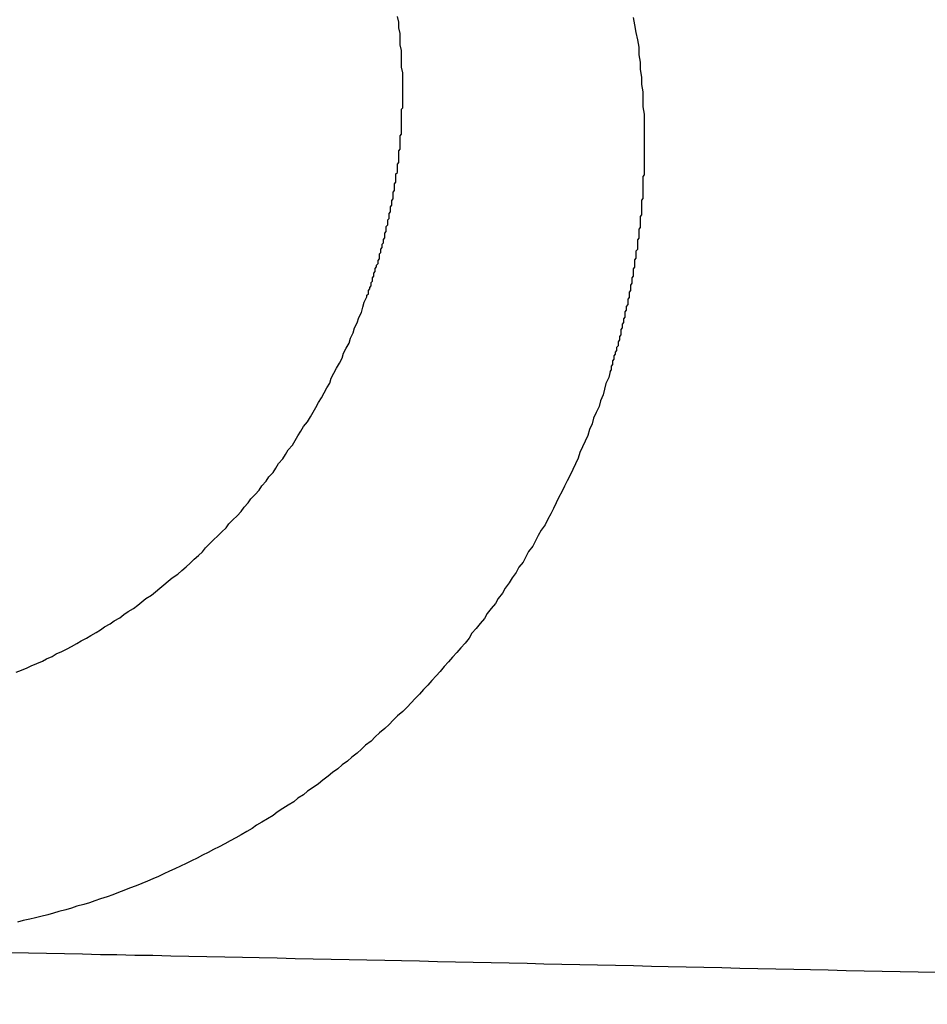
# Model space of a CAD drawing. Header units: millimetres. Extents: x -604189 to 881711, y -381903 to -7297.
# Tile 687 of 1056: x -572286.65 to -572280.08, y -161878.99 to -161871.86. Entities that reach past the tile are written whole.
import ezdxf

# ---------------------------------------------------------------- set-up
doc = ezdxf.new("R2010")
doc.units = ezdxf.units.MM
doc.header["$LTSCALE"] = 100
doc.linetypes.add('0.5_0.5', pattern=[1, 0.5, -0.5])
doc.linetypes.add('ACAD_ISO04W100', pattern=[30.5, 24, -3, 0.5, -3])
doc.layers.get('Defpoints').update_dxf_attribs({"color": 30})
doc.layers.add('OPIS', color=7, linetype='Continuous')
doc.layers.add('strop osie', color=80, linetype='ACAD_ISO04W100', lineweight=5)
doc.styles.get("Standard").update_dxf_attribs({"font": 'romans.shx', "width": 0.5})
doc.dimstyles.new('1 50', dxfattribs={"dimtxt": 150, "dimasz": 80, "dimexe": 1, "dimexo": 1, "dimgap": 20, "dimtad": 1, "dimdec": 0, "dimlfac": 0.1, "dimtxsty": 'Standard', "dimblk": 'ARCHTICK', "dimcen": 200, "dimclrd": 2, "dimadec": 1, "dimazin": 0, "dimtfac": 1, "dimtdec": 0, "dimtmove": 0, "dimatfit": 3, "dimldrblk": 'ARCHTICK', "dimfxl": 120, "dimfxlon": 1, "dimtfill": 1, "dimarcsym": 0})

# ---------------------------------------------------------------- blocks, each defined once
blk = doc.blocks.new('_ArchTick')
at = {"layer": 'strop osie', "color": 0, "const_width": 0.15}
blk.add_lwpolyline([(-0.5, -0.5), (0.5, 0.5)], dxfattribs=at)
blk = doc.blocks.new('*D3294')
at = {"layer": 'Defpoints', "color": 0, "linetype": 'ByBlock', "lineweight": 5, "transparency": 16777216}
for p in [(-595783.1257, -159420.3032), (-593748.9238, -159420.3032), (-552118.9353, -179940.3025)]:
    blk.add_point(p, dxfattribs=at)
at = {"layer": 'OPIS', "color": 0, "linetype": 'Continuous', "lineweight": -2, "transparency": 16777216}
for p, q in [((-595723.1257, -159420.3032), (-595784.1257, -159420.3032)), ((-595723.1257, -179940.3025), (-595784.1257, -179940.3025))]:
    blk.add_line(p, q, dxfattribs=at)
at = {"layer": 'OPIS', "color": 2, "lineweight": -2, "transparency": 16777216}
blk.add_line((-595783.1257, -179940.3025), (-595783.1257, -159420.3032), dxfattribs=at)
at = {"layer": 'OPIS', "color": 2, "linetype": 'ByBlock', "lineweight": -2, "transparency": 16777216, "xscale": 80, "yscale": 80, "zscale": 80}
for p, rotation in [((-595783.1257, -159420.3032), 90), ((-595783.1257, -179940.3025), 270)]:
    blk.add_blockref('_ArchTick', p, dxfattribs=dict(at, rotation=rotation))
at = {"layer": 'OPIS', "color": 0, "linetype": 'ByBlock', "lineweight": 13, "transparency": 16777216, "insert": (-595878.1257, -169680.3029), "char_height": 150, "attachment_point": 5, "rotation": 90, "bg_fill": 3, "box_fill_scale": 1.1, "bg_fill_color": 256, "bg_fill_true_color": 13158600, "bg_fill_transparency": 0}
blk.add_mtext('2052', dxfattribs=at)

msp = doc.modelspace()

# ---------------------------------------------------------------- hatches: boundary and pattern name
at = {"layer": 'OPIS', "linetype": 'ByBlock', "lineweight": 9}
h = msp.add_hatch(dxfattribs=at)
h.set_pattern_fill('ANSI37', color=0, scale=120, angle=45)
h.set_pattern_definition([(90, (-306927.96, 32475.8), (-381, 0), []), (180, (-306927.96, 32475.8), (-6e-14, -381), [])])
h.paths.add_polyline_path([(-564958.9143, -172987.7849), (-564958.9143, -172265.2915), (-565588.9143, -172265.2914), (-565588.9143, -172265.2915), (-565628.9143, -172265.2915), (-565628.9143, -172420.3002), (-565928.9143, -172420.3002), (-565928.9143, -172265.2933), (-565968.9143, -172265.2933), (-566598.9143, -172265.2933), (-566598.9143, -172987.7915, -0.414214), (-566255.9777, -173330.7281, -0.414052), (-566598.725, -173673.6646), (-564960.2013, -173673.6557, -0.413115), (-565301.8509, -173330.7215, -0.414214)])
h.paths.add_polyline_path([(-563317.8525, -172270.2851), (-563958.9143, -172270.2851), (-563958.9143, -172270.2852), (-563998.9143, -172270.2852), (-563998.9143, -172420.3002), (-564288.9143, -172420.3002), (-564288.9143, -172265.2915), (-564328.9143, -172265.2915), (-564958.9143, -172265.2915), (-564958.9143, -172987.7849, -0.414214), (-564615.9777, -173330.7215, -0.414052), (-564958.725, -173673.6581), (-563319.8686, -173673.6588, -0.412493), (-563660.7891, -173330.7281, -0.414214), (-563317.8525, -172987.7915)])
h.paths.add_polyline_path([(-562443.9214, -172420.3002), (-562658.9143, -172420.3002), (-562658.9143, -172270.2852), (-562698.9143, -172270.2852), (-563317.8525, -172270.2851), (-563317.8525, -172987.7915, -0.414214), (-562974.9159, -173330.7281, -0.414052), (-563317.6632, -173673.6646), (-562443.9208, -173685.5043)])
h.paths.add_polyline_path([(-562030.3967, -172946.8353, -0.330214), (-561835.8206, -172684.34, -0.155268), (-561986.9735, -172216.9478, -0.443866), (-562283.9735, -172485.5944), (-562283.9735, -172198.9478), (-562289.8235, -172198.9478), (-562289.8235, -172161.1478), (-562318.9235, -172161.1478), (-562318.9235, -172420.3002), (-562443.9214, -172420.3002), (-562443.9208, -173690.9055), (-562060.9282, -173690.6941), (-562060.9282, -173828.803), (-561442.163, -173828.803), (-561440.5975, -173828.0414), (-561440.5975, -173828.803), (-560917.6142, -173828.803), (-560910.3064, -172420.3002), (-561118.9235, -172420.3002), (-561118.9235, -172161.1478), (-561141.4235, -172161.1478), (-561141.4235, -172207.9478), (-561147.2735, -172207.9478), (-561147.2735, -173026.4977, -0.106281), (-561482.3728, -172966.0639, -0.965528)])
h.paths.add_polyline_path([(-569358.9142, -172147.2979), (-569368.9142, -172147.2979), (-569368.9142, -172152.2979), (-569358.9142, -172420.3002)], flags=16)
h.paths.add_polyline_path([(-569434.4142, -172167.5659), (-569436.6843, -172167.0368, -0.348623), (-569444.4142, -172157.2979, -0.414214), (-569434.4142, -172147.2979), (-569432.9142, -172147.2979), (-569432.9142, -172137.2979), (-569412.9142, -172137.2979), (-569412.9142, -172095.2979), (-569358.9142, -172095.2979), (-569358.9142, -172147.2979), (-569368.9142, -172152.2979)], flags=16)
h.paths.add_polyline_path([(-569444.4142, -172157.2979, -1), (-569424.4142, -172157.2979, -0.414214), (-569434.4142, -172167.2979), (-569434.4142, -172167.5659), (-569432.1441, -172167.0368, -0.482996)], flags=16)
h.paths.add_polyline_path([(-570317.7645, -172888.1592, -1), (-569769.0659, -172888.1592, -1)], flags=16)
h.paths.add_polyline_path([(-566598.9143, -172265.2933), (-567228.9143, -172265.2932), (-567228.9143, -172265.2933), (-567268.9143, -172265.2933), (-567268.9143, -172420.3002), (-567568.9143, -172420.3002), (-567568.9143, -172265.2915), (-567608.9143, -172265.2915), (-568238.9143, -172265.2915), (-568238.9143, -172987.7885, -0.414214), (-567895.9777, -173330.7251, -1), (-568581.8509, -173330.7251, -0.414214), (-568238.9143, -172987.7885), (-568238.9143, -172265.2915), (-568868.9143, -172265.2914), (-568868.9143, -172265.2915), (-568908.9143, -172265.2915), (-568908.9143, -172420.3002), (-569233.9141, -172420.3002), (-569233.9134, -173827.2149), (-569188.9292, -173827.1901), (-569188.9293, -173694.6285), (-566598.725, -173673.6646, -0.414375), (-566941.8509, -173330.7281, -0.414214), (-566598.9143, -172987.7915)])
h.paths.add_polyline_path([(-572120.7861, -158265.6153), (-571320.7905, -158262.9469), (-571633.0051, -158577.2512, -0.297068), (-571469.4557, -158828.2311, -0.419695), (-571748.9289, -159102.5325), (-571748.9289, -159611.059), (-571275.7133, -159611.059), (-571214.4289, -159611.059), (-571192.4289, -159611.059), (-571148.4289, -159611.059), (-571148.4289, -159601.059), (-571085.4289, -159601.059), (-570335.9416, -159605.1091), (-570335.9416, -159420.3032), (-569233.9208, -159420.3032), (-569233.9215, -158097.4441), (-574223.9215, -158097.4441), (-574223.9208, -159420.3032), (-573158.9289, -159420.3032), (-573158.9289, -159611.059), (-573086.9289, -159611.059), (-572477.4289, -159612.0718), (-572477.4289, -159611.059), (-572455.4289, -159611.059), (-572411.4289, -159611.059), (-572411.4289, -159601.059), (-572348.4289, -159601.059), (-571748.9289, -159603.4504), (-571748.9289, -159102.5325, -0.408754), (-572018.1543, -158828.2311, -0.334215), (-571819.7867, -158564.6134)])
h.paths.add_polyline_path([(-571515.0355, -159592.3663), (-571515.3386, -159252.6666), (-571963.1147, -159253.0661), (-571962.8116, -159592.7658)], flags=24)
h.paths.add_polyline_path([(-571705.0614, -158166.8814), (-571705.0614, -157654.1195), (-571945.0614, -157654.1195), (-571945.0614, -158166.8814)], flags=9)
h.paths.add_polyline_path([(-563090.358, -172828.2202), (-563090.6671, -172481.8492), (-563538.4432, -172482.2487), (-563538.1341, -172828.6197)], flags=9)
h.paths.add_polyline_path([(-561529.7772, -172649.9897), (-561530.0862, -172303.6187), (-561977.8623, -172304.0182), (-561977.5533, -172650.3892)], flags=25)
h.paths.add_polyline_path([(-561455.9618, -173757.5308), (-561455.9618, -174270.2927), (-561215.9618, -174270.2927), (-561215.9618, -173757.5308)], flags=9)
h.paths.add_polyline_path([(-569817.151, -172584.6424), (-569817.454, -172244.9427), (-570265.2301, -172245.3422), (-570264.927, -172585.0419)], flags=24)
h.paths.add_polyline_path([(-570193.4152, -172731.4925), (-570193.4152, -173044.8258), (-569893.4152, -173044.8258), (-569893.4152, -172731.4925)], flags=8)
h.paths.add_polyline_path([(-570746.5628, -173757.5308), (-570746.5628, -174270.2927), (-570506.5628, -174270.2927), (-570506.5628, -173757.5308)], flags=9)
h.paths.add_polyline_path([(-570778.7826, -172791.6893), (-570246.6398, -172791.6893), (-570246.6398, -172566.6893), (-570778.7826, -172566.6893)], flags=24)
h.paths.add_polyline_path([(-572214.9647, -173241.7514), (-569885.679, -173241.7514), (-569885.679, -172973.8943), (-572214.9647, -172973.8943)], flags=24)
edge = h.paths.add_edge_path()
edge.add_line((-569358.9142, -172220.2973), (-569358.9142, -171970.3002))
edge.add_line((-569358.9142, -171970.3002), (-572181.9015, -171970.3002))
edge.add_line((-572181.9015, -171970.3002), (-572181.9015, -172095.2979))
edge.add_line((-572181.9015, -172095.2979), (-572109.9015, -172095.2979))
edge.add_line((-572109.9015, -172095.2979), (-572048.617, -172095.2979))
edge.add_line((-572048.617, -172095.2979), (-571561.6859, -172095.2979))
edge.add_line((-571561.6859, -172095.2979), (-571500.4015, -172095.2979))
edge.add_line((-571500.4015, -172095.2979), (-571478.4015, -172095.2979))
edge.add_line((-571478.4015, -172095.2979), (-571456.4015, -172095.2979))
edge.add_line((-571456.4015, -172095.2979), (-571395.117, -172095.2979))
edge.add_line((-571395.117, -172095.2979), (-570908.1987, -172095.2979))
edge.add_line((-570908.1987, -172095.2979), (-570846.9142, -172095.2979))
edge.add_line((-570846.9142, -172095.2979), (-570774.9142, -172095.2979))
edge.add_line((-570774.9142, -172095.2979), (-570728.9142, -172095.2979))
edge.add_line((-570728.9142, -172095.2979), (-570728.9142, -172085.2979))
edge.add_line((-570728.9142, -172085.2979), (-570665.9142, -172085.2979))
edge.add_line((-570665.9142, -172085.2979), (-569465.9142, -172095.2979))
edge.add_line((-569465.9142, -172095.2979), (-570268.581, -172095.2979))
edge.add_line((-570268.581, -172095.2979), (-570268.581, -172119.7979))
edge.add_line((-570268.581, -172119.7979), (-570197.581, -172119.7979))
edge.add_line((-570197.581, -172119.7979), (-569593.1987, -172119.7979))
edge.add_line((-569593.1987, -172119.7979), (-569516.9142, -172119.7979))
edge.add_line((-569516.9142, -172119.7979), (-569516.9142, -172139.7979))
edge.add_line((-569516.9142, -172139.7979), (-569593.1987, -172139.7979))
edge.add_line((-569593.1987, -172139.7979), (-570228.9142, -172139.7979))
edge.add_line((-570228.9142, -172139.7979), (-570268.581, -172139.7979))
edge.add_line((-570268.581, -172139.7979), (-570268.581, -172147.2979))
edge.add_line((-570268.581, -172147.2979), (-570288.581, -172147.2979))
edge.add_line((-570288.581, -172147.2979), (-570367.581, -172147.2979))
edge.add_arc((-570667.4142, -172157.2979), 300, -95.73917, 1.910213, ccw=False)
edge.add_line((-570697.4142, -172455.7941), (-570697.4142, -172167.5659))
edge.add_line((-570697.4142, -172167.5659), (-570772.9142, -172149.9669))
edge.add_line((-570772.9142, -172149.9669), (-570772.9142, -172147.2979))
edge.add_line((-570772.9142, -172147.2979), (-570846.9142, -172147.2979))
edge.add_line((-570846.9142, -172147.2979), (-570908.1987, -172147.2979))
edge.add_line((-570908.1987, -172147.2979), (-571395.117, -172147.2979))
edge.add_line((-571395.117, -172147.2979), (-571456.4015, -172147.2979))
edge.add_line((-571456.4015, -172147.2979), (-571478.4015, -172147.2979))
edge.add_line((-571478.4015, -172147.2979), (-571500.4015, -172147.2979))
edge.add_line((-571500.4015, -172147.2979), (-571561.6859, -172147.2979))
edge.add_line((-571561.6859, -172147.2979), (-572048.617, -172147.2979))
edge.add_line((-572048.617, -172147.2979), (-572109.9015, -172147.2979))
edge.add_line((-572109.9015, -172147.2979), (-572181.9015, -172147.2979))
edge.add_line((-572181.9015, -172147.2979), (-572181.9015, -172420.3002))
edge.add_line((-572181.9015, -172420.3002), (-572288.93, -172420.3002))
edge.add_line((-572288.93, -172420.3002), (-572288.9292, -173828.9012))
edge.add_line((-572288.9292, -173828.9012), (-569233.9134, -173827.2149))
edge.add_line((-569233.9134, -173827.2149), (-569233.9142, -172220.2972))
edge.add_line((-569233.9142, -172220.2972), (-569358.9142, -172220.2973))
at = {"layer": 'OPIS', "linetype": 'ByBlock', "lineweight": 15}
h = msp.add_hatch(dxfattribs=at)
h.set_pattern_fill('ANSI37', color=0, scale=80, angle=45)
h.set_pattern_definition([(90, (-306927.96, 32475.8), (-254, 0), []), (180, (-306927.96, 32475.8), (-3e-14, -254), [])])
h.paths.add_polyline_path([(-559745.6161, -168470.3032), (-559845.6161, -168470.3032), (-559845.6161, -168410.3032), (-559745.6161, -168410.3032), (-559745.6161, -168350.3032), (-560845.6161, -168350.3032), (-560845.6161, -168410.3032), (-560745.6161, -168410.3032), (-560745.6161, -168470.3032, 0.267949), (-560295.6161, -169249.7261), (-560295.6161, -169481.1844, -0.414214), (-559952.6795, -169824.121, -1), (-560638.5527, -169824.121, -0.414214), (-560295.6161, -169481.1844), (-560295.6161, -169249.7261, -0.267949), (-560745.6161, -168470.3032), (-560845.6161, -168470.3032), (-560845.6161, -168350.3032), (-561118.9235, -168350.3032), (-561118.9235, -172095.2912), (-559553.9216, -172095.2896), (-559553.9235, -168350.3032), (-559745.6161, -168350.3032)])
h.paths.add_polyline_path([(-560989.2376, -171970.2882), (-560989.2376, -171369.4302), (-560514.2381, -171369.4302, -0.414232), (-560506.2376, -171377.4302), (-560506.2376, -171961.4357, -0.403374), (-560513.9405, -171969.4302), (-560989.2376, -171969.4302), (-560998.9235, -171970.2883)], flags=16)
h.paths.add_polyline_path([(-560569.2376, -171447.4302), (-560569.2376, -171891.4302, -0.414209), (-560619.2368, -171941.4302), (-560824.2357, -171941.4318, -0.414225), (-560874.2376, -171891.4318), (-560874.2376, -171447.4318, -0.414209), (-560824.2384, -171397.4318), (-560619.238, -171397.4302, -0.414216)], flags=0)
h.paths.add_polyline_path([(-560754.7376, -171692.2717), (-560768.2641, -171689.5342), (-560778.5199, -171674.0914), (-560777.5796, -171669.433), (-560791.3376, -171669.433), (-560788.5131, -171683.4206), (-560780.6181, -171695.3108), (-560768.7278, -171703.2059), (-560754.7376, -171706.0309)], flags=0)
h.paths.add_polyline_path([(-560926.5376, -171669.4319), (-560944.0375, -171669.4319), (-560944.0376, -171669.4319), (-560938.9119, -171681.8063), (-560926.5376, -171686.9319)], flags=0)
h.paths.add_polyline_path([(-559553.9256, -164304.9199), (-559553.9257, -164080.3032), (-560998.9235, -164080.3032), (-560998.9235, -164130.3032), (-561051.7578, -164130.3032), (-561051.7578, -164230.3032), (-561112.4092, -164230.3032), (-561118.2586, -165128.2363), (-561111.7578, -165130.3032), (-561051.7578, -165130.3032), (-561051.7578, -165230.3032), (-560998.9235, -165230.3032), (-560998.9235, -165930.3032), (-560968.9235, -165930.3032), (-559691.7578, -165930.3032), (-559691.7578, -166884.9244, -0.259771), (-560368.4683, -166480.3032), (-560576.7808, -166480.3032, -0.694758), (-561118.9235, -166682.1405), (-561118.9235, -167150.3032), (-559553.9241, -167150.3032), (-559553.9249, -165742.5853, -0.501722), (-560517.8869, -165023.7527, -0.501722)])
h.paths.add_polyline_path([(-561051.7578, -166930.3032), (-561051.7578, -167030.3032), (-561111.7578, -167030.3032), (-561111.7578, -166930.3032)], flags=16)
h.paths.add_polyline_path([(-559553.9256, -164304.9199, 0.501722), (-560517.8869, -165023.7527, 0.501722), (-559553.9249, -165742.5853)], flags=17)
h.paths.add_polyline_path([(-559017.8869, -165023.7527, 0.331805), (-559553.9256, -164304.9199), (-559553.9249, -165742.5853, 0.331804)], flags=17)
h.paths.add_polyline_path([(-558393.9201, -165930.3032), (-559553.9248, -165930.3032), (-559553.9242, -167030.3032), (-558393.9201, -167030.3032)])
edge = h.paths.add_edge_path(flags=16)
edge.add_ellipse((-558869.2567, -166529.0581), major_axis=(0, 174.9447), ratio=0.83560798, start_angle=0, end_angle=180, ccw=False)
edge.add_line((-558869.0233, -166354.0889), (-558868.8365, -166354.1133))
edge.add_line((-558868.8365, -166354.1133), (-558551.7582, -166354.1133))
edge.add_ellipse((-558534.0421, -166361.1263), major_axis=(0, 22.0682), ratio=0.9052568, start_angle=0, end_angle=83.73181, ccw=False)
edge.add_line((-558534.0421, -166339.0581), (-558415.4419, -166339.0581))
edge.add_line((-558415.4419, -166339.0581), (-558415.4419, -166719.058))
edge.add_line((-558415.4419, -166719.058), (-558534.0421, -166719.058))
edge.add_ellipse((-558534.0421, -166696.9898), major_axis=(0, 22.0682), ratio=0.9052568, start_angle=108.52912, end_angle=180, ccw=False)
edge.add_line((-558552.9839, -166704.0028), (-558869.2567, -166704.0028))
edge = h.paths.add_edge_path(flags=16)
edge.add_ellipse((-558655.1487, -165473.0705), major_axis=(119.5767, 0), ratio=0.97546159, start_angle=134.53493, end_angle=225.46507, ccw=False)
edge.add_ellipse((-558571.3619, -165553.0941), major_axis=(-236.8278, 0), ratio=0.97546159, start_angle=293.077059, end_angle=315.064585, ccw=False)
edge.add_ellipse((-558581.1214, -165519.0637), major_axis=(-200.9624, 0), ratio=0.97546159, start_angle=268.869132, end_angle=294.416017, ccw=False)
edge.add_line((-558577.1552, -165323.0707), (-558434.7252, -165323.0707))
edge.add_line((-558434.7252, -165323.0707), (-558434.7252, -165623.0703))
edge.add_line((-558434.7252, -165623.0703), (-558577.1552, -165623.0703))
edge.add_ellipse((-558581.1214, -165427.0774), major_axis=(200.9624, 0), ratio=0.97546159, start_angle=245.583983, end_angle=271.130868, ccw=False)
edge.add_ellipse((-558571.3619, -165393.0469), major_axis=(-236.8278, 0), ratio=0.97546159, start_angle=404.935415, end_angle=426.922941, ccw=False)
h.paths.add_polyline_path([(-559691.7578, -166075.3032), (-560476.9877, -166075.3032, 0.131652), (-560368.4683, -166480.3032), (-559691.7578, -166480.3032)], flags=17)
h.paths.add_polyline_path([(-560476.9877, -166075.3032), (-559691.7578, -166075.3032), (-559691.7578, -165930.3032), (-560991.7578, -165930.3032), (-561051.7578, -165930.3032), (-561051.7578, -166030.3032), (-561118.9235, -166030.3032), (-561118.9235, -166278.4659, -0.694758), (-560576.7808, -166480.3032), (-560368.4683, -166480.3032, -0.131652)], flags=17)
h.paths.add_polyline_path([(-571773.9197, -161590.5433), (-574108.1879, -161590.5433), (-574098.9171, -166615.2859), (-571773.9197, -166615.2837)])
h.paths.add_polyline_path([(-559933.2163, -164919.2007), (-558639.2026, -164919.2007), (-558639.2026, -164793.3399), (-559933.2163, -164793.3399)], flags=25)
h.paths.add_polyline_path([(-560038.7197, -166687.5881), (-559732.9898, -166687.5881), (-559732.9898, -166284.5895), (-560038.7197, -166284.5895)], flags=25)
h.paths.add_polyline_path([(-559928.8713, -165007.0998), (-559413.7498, -165007.0998), (-559413.7498, -164907.7601), (-559928.8713, -164907.7601)], flags=9)
h.paths.add_polyline_path([(-559933.2163, -164919.2007), (-558639.2026, -164919.2007), (-558639.2026, -164793.3399), (-559933.2163, -164793.3399)], flags=25)
h.paths.add_polyline_path([(-560330.8592, -165014.5781), (-559994.1825, -165014.5781), (-559994.1825, -164899.1947), (-560330.8592, -164899.1947)], flags=24)
h.paths.add_polyline_path([(-560290.2043, -164902.8369), (-560108.3543, -164902.8369), (-560108.3543, -164804.8069), (-560290.2043, -164804.8069)], flags=24)
h.paths.add_polyline_path([(-560498.8656, -166997.3416), (-559983.7441, -166997.3416), (-559983.7441, -166898.0019), (-560498.8656, -166898.0019)], flags=24)
h.paths.add_polyline_path([(-560498.7904, -166887.3416), (-559655.7235, -166887.3416), (-559655.7235, -166788.0019), (-560498.7904, -166788.0019)], flags=24)
h.paths.add_polyline_path([(-560900.8535, -167004.8199), (-560564.1768, -167004.8199), (-560564.1768, -166889.4365), (-560900.8535, -166889.4365)], flags=24)
h.paths.add_polyline_path([(-560860.1986, -166893.0787), (-560678.3486, -166893.0787), (-560678.3486, -166795.0487), (-560860.1986, -166795.0487)], flags=24)
h.paths.add_polyline_path([(-560525.1681, -170610.564), (-560010.0466, -170610.564), (-560010.0466, -170511.2243), (-560525.1681, -170511.2243)], flags=24)
h.paths.add_polyline_path([(-560529.5131, -170522.665), (-559444.307, -170522.665), (-559444.307, -170396.8042), (-560529.5131, -170396.8042)], flags=9)
h.paths.add_polyline_path([(-560927.156, -170618.0423), (-560590.4793, -170618.0423), (-560590.4793, -170502.659), (-560927.156, -170502.659)], flags=24)
h.paths.add_polyline_path([(-560886.5011, -170506.3012), (-560704.6511, -170506.3012), (-560704.6511, -170408.2712), (-560886.5011, -170408.2712)], flags=24)
h.paths.add_polyline_path([(-560065.2995, -168940.3582), (-560065.2995, -168600.6584), (-560513.0758, -168600.6584), (-560513.0758, -168940.3582)], flags=24)
h.paths.add_polyline_path([(-559111.5256, -164087.3863), (-558760.9896, -164087.3863), (-558760.8154, -164093.1916), (-558760.6443, -164098.997), (-558760.4763, -164104.8025), (-558760.3114, -164110.6081), (-558760.1497, -164116.4138), (-558759.991, -164122.2195), (-558759.8355, -164128.0254), (-558759.683, -164133.8313), (-558759.5337, -164139.6373), (-558759.3874, -164145.4434), (-558759.2442, -164151.2496), (-558759.1041, -164157.0558), (-558758.9671, -164162.8622), (-558758.8332, -164168.6685), (-558758.7024, -164174.475), (-558758.5746, -164180.2815), (-558758.4499, -164186.0881), (-558758.3283, -164191.8948), (-558758.2098, -164197.7015), (-558758.0943, -164203.5083), (-558757.9818, -164209.3151), (-558757.8725, -164215.122), (-558757.7661, -164220.929), (-558757.6628, -164226.736), (-558757.5626, -164232.5431), (-558757.4654, -164238.3502), (-558757.3712, -164244.1574), (-558757.2801, -164249.9646), (-558757.1919, -164255.7719), (-558757.1068, -164261.5792), (-558757.0248, -164267.3865), (-558756.9458, -164273.1939), (-558756.8699, -164279.0014), (-558756.7972, -164284.8089), (-558756.7276, -164290.6164), (-558756.6612, -164296.4239), (-558756.5981, -164302.2315), (-558756.5382, -164308.0392), (-558756.4815, -164313.8468), (-558756.4282, -164319.6545), (-558756.3782, -164325.4622), (-558756.3315, -164331.2699), (-558756.2883, -164337.0777), (-558756.2484, -164342.8855), (-558756.2118, -164348.6933), (-558756.1781, -164354.5011), (-558756.1471, -164360.309), (-558756.1182, -164366.1168), (-558756.0913, -164371.9247), (-558756.066, -164377.7326), (-558756.0419, -164383.5405), (-558756.0201, -164389.3484), (-558756.0043, -164395.1563), (-558755.9986, -164400.9642), (-558756.0069, -164406.7722), (-558756.0313, -164412.5801), (-558756.0727, -164418.3878), (-558756.1321, -164424.1955), (-558756.2103, -164430.0028), (-558756.3078, -164435.8099), (-558756.4249, -164441.6166), (-558756.5621, -164447.4229), (-558756.7197, -164453.2287), (-558756.8982, -164459.0339), (-558757.098, -164464.8385), (-558757.3197, -164470.6423), (-558757.5651, -164476.4453), (-558757.8369, -164482.2469), (-558758.1378, -164488.0471), (-558758.4702, -164493.8454), (-558758.8369, -164499.6416), (-558759.2405, -164505.4354), (-558759.6838, -164511.2264), (-558760.1745, -164517.0136), (-558760.7255, -164522.7951), (-558761.3496, -164528.5691), (-558762.0603, -164534.3333), (-558762.8742, -164540.0838), (-558763.8091, -164545.8157), (-558764.8827, -164551.5243), (-558766.1165, -164557.2013), (-558767.5383, -164562.8323), (-558769.1771, -164568.402), (-558771.0625, -164573.8941), (-558773.2333, -164579.28), (-558775.7351, -164584.5205), (-558778.6098, -164589.5655), (-558781.8966, -164594.3536), (-558785.6282, -164598.7982), (-558789.8079, -164602.8267), (-558794.3738, -164606.4129), (-558799.2553, -164609.5564), (-558804.3822, -164612.2836), (-558809.6945, -164614.6285), (-558815.1428, -164616.63), (-558820.6944, -164618.3259), (-558826.3252, -164619.7535), (-558832.0112, -164620.9496), (-558837.7322, -164621.9498), (-558843.479, -164622.7861), (-558849.2444, -164623.4899), (-558855.0211, -164624.092), (-558860.8052, -164624.6116), (-558866.5954, -164625.0558), (-558872.3908, -164625.4311), (-558878.1904, -164625.7436), (-558883.9932, -164625.9992), (-558889.7982, -164626.2039), (-558895.6045, -164626.3635), (-558901.4113, -164626.4837), (-558907.2185, -164626.5703), (-558913.026, -164626.6286), (-558918.8337, -164626.6643), (-558924.6416, -164626.6829), (-558930.4496, -164626.69), (-558936.2576, -164626.6911), (-558941.5211, -164626.6903), (-558946.7847, -164626.6852), (-558952.0483, -164626.6715), (-558957.3117, -164626.645), (-558962.575, -164626.6016), (-558967.8379, -164626.537), (-558973.1003, -164626.447), (-558978.3622, -164626.3275), (-558983.6233, -164626.1742), (-558988.8833, -164625.9829), (-558994.1416, -164625.7497), (-558999.3976, -164625.4704), (-559004.6507, -164625.1407), (-559009.9001, -164624.756), (-559015.1446, -164624.3114), (-559020.3833, -164623.802), (-559025.6144, -164623.2197), (-559030.834, -164622.543), (-559036.0369, -164621.7475), (-559041.2162, -164620.8117), (-559046.3638, -164619.7132), (-559051.4663, -164618.4241), (-559056.5084, -164616.9152), (-559061.4697, -164615.1596), (-559066.3259, -164613.1306), (-559071.0433, -164610.7989), (-559075.5827, -164608.1366), (-559079.8942, -164605.1211), (-559083.9247, -164601.7377), (-559087.6216, -164597.9954), (-559090.9448, -164593.9181), (-559093.9051, -164589.5659), (-559096.5268, -164585.003), (-559098.8391, -164580.2753), (-559100.8727, -164575.4217), (-559102.6616, -164570.4717), (-559104.2381, -164565.4504), (-559105.625, -164560.3732), (-559106.8432, -164555.253), (-559107.9147, -164550.0999), (-559108.8603, -164544.9227), (-559109.6947, -164539.7262), (-559110.4308, -164534.5143), (-559111.0819, -164529.2909), (-559111.6605, -164524.0593), (-559112.1765, -164518.8213), (-559112.6393, -164513.5782), (-559113.0584, -164508.3314), (-559113.442, -164503.0819), (-559113.7937, -164497.8303), (-559114.1161, -164492.5768), (-559114.4116, -164487.3217), (-559114.6825, -164482.0653), (-559114.9304, -164476.8077), (-559115.1568, -164471.5491), (-559115.3631, -164466.2897), (-559115.5507, -164461.0296), (-559115.7201, -164455.7689), (-559115.8719, -164450.5077), (-559116.0067, -164445.2459), (-559116.1249, -164439.9838), (-559116.2269, -164434.7214), (-559116.3128, -164429.4586), (-559116.383, -164424.1957), (-559116.4377, -164418.9325), (-559116.4775, -164413.6692), (-559116.5031, -164408.4059), (-559116.5152, -164403.1424), (-559116.515, -164397.879), (-559116.5049, -164392.6156), (-559116.488, -164387.3522), (-559116.4673, -164382.0887), (-559116.4453, -164376.8253), (-559116.4222, -164371.5619), (-559116.3978, -164366.2985), (-559116.3718, -164361.0352), (-559116.344, -164355.7718), (-559116.3141, -164350.5084), (-559116.2819, -164345.2451), (-559116.2472, -164339.9818), (-559116.2097, -164334.7185), (-559116.1693, -164329.4552), (-559116.1262, -164324.1919), (-559116.0804, -164318.9287), (-559116.0318, -164313.6655), (-559115.9805, -164308.4023), (-559115.9265, -164303.1391), (-559115.8698, -164297.876), (-559115.8105, -164292.6129), (-559115.7486, -164287.3498), (-559115.6841, -164282.0868), (-559115.617, -164276.8237), (-559115.5473, -164271.5608), (-559115.4751, -164266.2978), (-559115.4004, -164261.0349), (-559115.3232, -164255.772), (-559115.2436, -164250.5092), (-559115.1614, -164245.2464), (-559115.0768, -164239.9836), (-559114.9897, -164234.7209), (-559114.9001, -164229.4582), (-559114.808, -164224.1955), (-559114.7134, -164218.9329), (-559114.6163, -164213.6704), (-559114.5167, -164208.4079), (-559114.4146, -164203.1454), (-559114.3099, -164197.883), (-559114.2028, -164192.6207), (-559114.0931, -164187.3584), (-559113.9808, -164182.0961), (-559113.8661, -164176.834), (-559113.7488, -164171.5718), (-559113.6289, -164166.3097), (-559113.5065, -164161.0477), (-559113.3815, -164155.7858), (-559113.254, -164150.5239), (-559113.124, -164145.262), (-559112.9914, -164140.0003), (-559112.8563, -164134.7385), (-559112.7186, -164129.4769), (-559112.5783, -164124.2153), (-559112.4356, -164118.9538), (-559112.2903, -164113.6924), (-559112.1424, -164108.431), (-559111.992, -164103.1697), (-559111.8391, -164097.9085), (-559111.6836, -164092.6474)])
edge = h.paths.add_edge_path()
edge.add_line((-558393.9201, -164080.3032), (-559553.9257, -164080.3032))
edge.add_line((-559553.9257, -164080.3032), (-559553.9256, -164304.9199))
edge.add_arc((-559767.8869, -165023.7527), 750, 0, 73.4243141, ccw=False)
edge.add_arc((-559767.8869, -165023.7527), 750, -73.424255, 0, ccw=False)
edge.add_line((-559553.9249, -165742.5853), (-559553.9248, -165830.3032))
edge.add_line((-559553.9248, -165830.3032), (-558393.9201, -165830.3032))
edge.add_line((-558393.9201, -165830.3032), (-558393.9201, -164080.3032))

# ---------------------------------------------------------------- next in the draw order: dimensions: what is measured, and where the dimension line sits
at = {"layer": 'OPIS', "color": 0, "linetype": 'ByBlock', "lineweight": 13}
dim = msp.add_linear_dim(base=(-595783.1257, -159420.3032), p1=(-552118.9353, -179940.3025), p2=(-593748.9238, -159420.3032), angle=90, dimstyle='1 50', override={"dimtmove": 1, "dimfxl": 60, "dimarcsym": 1}, dxfattribs=at)
dim.commit()
dim.dimension.update_dxf_attribs({"geometry": '*D3294', "text_midpoint": (-595878.1257, -169680.3029)})

# ---------------------------------------------------------------- next in the draw order: hatches: boundary and pattern name
at = {"layer": 'OPIS', "linetype": '0.5_0.5', "lineweight": 13}
h = msp.add_hatch(dxfattribs=at)
h.set_pattern_fill('ANSI37', color=0, scale=130)
h.set_pattern_definition([(45, (-597218.54, 256668.8), (-291.85832, 291.85832), []), (135, (-597218.54, 256668.8), (-291.85832, -291.85832), [])])
edge = h.paths.add_edge_path(flags=16)
edge.add_line((-570958.9159, -168985.2814), (-571058.9159, -168985.2814))
edge.add_line((-571058.9159, -168985.2814), (-572598.9159, -168985.2814))
edge.add_line((-572598.9159, -168985.2814), (-572598.9151, -170470.3002))
edge.add_line((-572598.9151, -170470.3002), (-570825.7626, -170470.3002))
edge.add_arc((-570508.9159, -170339.0992), 342.9366, 180, 202.49364, ccw=False)
edge.add_arc((-570508.9159, -170339.0992), 342.9366, 90, 180, ccw=False)
edge.add_line((-570508.9159, -169996.1626), (-570508.9159, -169764.7043))
edge.add_arc((-570058.9159, -168985.2814), 900, 180.0000001, 240, ccw=False)
edge = h.paths.add_edge_path(flags=17)
edge.add_line((-569358.9153, -170085.2814), (-569358.9159, -168985.2814))
edge.add_line((-569358.9159, -168985.2814), (-569358.9169, -168985.2814))
edge.add_line((-569358.9169, -168985.2814), (-569958.9159, -168985.2814))
edge.add_line((-569958.9159, -168985.2814), (-570058.9159, -168985.2814))
edge.add_line((-570058.9159, -168985.2814), (-570058.9159, -168925.2814))
edge.add_line((-570058.9159, -168925.2814), (-569958.9159, -168925.2814))
edge.add_line((-569958.9159, -168925.2814), (-569958.9159, -168865.2814))
edge.add_line((-569958.9159, -168865.2814), (-569358.9159, -168865.2814))
edge.add_line((-569358.9159, -168865.2814), (-569358.9169, -166865.2814))
edge.add_line((-569358.9169, -166865.2814), (-574098.917, -166865.2859))
edge.add_line((-574098.917, -166865.2859), (-574098.9143, -171970.3002))
edge.add_line((-574098.9143, -171970.3002), (-572608.9134, -171970.3002))
edge.add_line((-572608.9134, -171970.3002), (-571504.9134, -170590.3002))
edge.add_line((-571504.9134, -170590.3002), (-572718.915, -170590.3002))
edge.add_line((-572718.915, -170590.3002), (-572718.9159, -168865.2814))
edge.add_line((-572718.9159, -168865.2814), (-571058.9159, -168865.2814))
edge.add_line((-571058.9159, -168865.2814), (-571058.9159, -168925.2814))
edge.add_line((-571058.9159, -168925.2814), (-570958.9159, -168925.2814))
edge.add_line((-570958.9159, -168925.2814), (-570958.9159, -168985.2814))
edge.add_arc((-570058.9159, -168985.2814), 900, 180, 240)
edge.add_line((-570508.9159, -169764.7043), (-570508.9159, -169996.1626))
edge.add_arc((-570508.9159, -170339.0992), 342.9366, 0, 90, ccw=False)
edge.add_arc((-570508.9159, -170339.0992), 342.9366, 208.979889, 360, ccw=False)
edge.add_line((-570808.9134, -170505.2529), (-570808.9134, -171171.0862))
edge.add_arc((-570808.9134, -171220.3002), 49.214, 0, 90, ccw=False)
edge.add_arc((-570808.9134, -171220.3002), 49.214, 270, 360, ccw=False)
edge.add_line((-570808.9134, -171269.5142), (-570808.9134, -171970.3002))
edge.add_line((-570808.9134, -171970.3002), (-569358.9143, -171970.3002))
edge.add_line((-569358.9143, -171970.3002), (-569358.9153, -170085.2814))
h.paths.add_polyline_path([(-561118.9235, -159870.3032), (-590334.6553, -159870.3032), (-590334.6553, -161470.3032), (-562318.9235, -161470.3032), (-562318.9235, -172095.2924), (-561118.9235, -172095.2912), (-561118.9235, -168350.3032), (-552073.9191, -168350.3032), (-552073.9198, -167150.3032), (-561118.9235, -167150.3032)])
h.paths.add_polyline_path([(-572856.9268, -169813.6802), (-569451.0696, -169813.6802), (-569451.0696, -169408.6802), (-572856.9268, -169408.6802)], flags=16)

# ---------------------------------------------------------------- next in the draw order: linework, layer by layer
at = {"color": 0}
for points in [[(-572283.876, -161872.3692, 0), (-572283.876, -161872.3292, 0), (-572283.876, -161872.2892, 0), (-572283.876, -161872.2482, 0), (-572283.886, -161872.2072, 0), (-572283.886, -161872.1672, 0), (-572283.886, -161872.1262, 0), (-572283.886, -161872.0862, 0), (-572283.896, -161872.0452, 0), (-572283.896, -161872.0042, 0), (-572283.896, -161871.9642, 0), (-572283.906, -161871.9232, 0), (-572283.906, -161871.8822, 0), (-572283.916, -161871.8422, 0)], [(-572282.126, -161872.7642, 0), (-572282.126, -161872.7102, 0), (-572282.126, -161872.6562, 0), (-572282.126, -161872.6032, 0), (-572282.126, -161872.5492, 0), (-572282.136, -161872.4952, 0), (-572282.136, -161872.4412, 0), (-572282.136, -161872.3872, 0), (-572282.146, -161872.3332, 0), (-572282.146, -161872.2792, 0), (-572282.156, -161872.2252, 0), (-572282.156, -161872.1712, 0), (-572282.166, -161872.1182, 0), (-572282.166, -161872.0642, 0), (-572282.176, -161872.0102, 0), (-572282.186, -161871.9562, 0), (-572282.196, -161871.9022, 0), (-572282.206, -161871.8482, 0)], [(-572284.136, -161873.8702, 0), (-572284.136, -161873.8592, 0), (-572284.126, -161873.8482, 0), (-572284.126, -161873.8362, 0), (-572284.126, -161873.8252, 0), (-572284.116, -161873.8132, 0), (-572284.116, -161873.8022, 0), (-572284.106, -161873.7912, 0), (-572284.106, -161873.7792, 0), (-572284.106, -161873.7682, 0), (-572284.096, -161873.7562, 0), (-572284.096, -161873.7452, 0), (-572284.096, -161873.7342, 0), (-572284.086, -161873.7222, 0), (-572284.086, -161873.7112, 0), (-572284.086, -161873.6992, 0), (-572284.076, -161873.6882, 0), (-572284.076, -161873.6762, 0), (-572284.076, -161873.6652, 0), (-572284.066, -161873.6532, 0), (-572284.066, -161873.6412, 0), (-572284.056, -161873.6302, 0), (-572284.056, -161873.6182, 0), (-572284.056, -161873.6072, 0), (-572284.046, -161873.5952, 0), (-572284.046, -161873.5842, 0), (-572284.046, -161873.5722, 0), (-572284.046, -161873.5602, 0), (-572284.036, -161873.5492, 0), (-572284.036, -161873.5372, 0), (-572284.036, -161873.5252, 0), (-572284.026, -161873.5142, 0), (-572284.026, -161873.5022, 0), (-572284.026, -161873.4902, 0), (-572284.016, -161873.4792, 0), (-572284.016, -161873.4672, 0), (-572284.016, -161873.4552, 0), (-572284.006, -161873.4442, 0), (-572284.006, -161873.4322, 0), (-572284.006, -161873.4202, 0), (-572284.006, -161873.4092, 0), (-572283.996, -161873.3972, 0), (-572283.996, -161873.3852, 0), (-572283.996, -161873.3732, 0), (-572283.996, -161873.3612, 0), (-572283.986, -161873.3502, 0), (-572283.986, -161873.3382, 0), (-572283.986, -161873.3262, 0), (-572283.986, -161873.3142, 0), (-572283.976, -161873.3032, 0), (-572283.976, -161873.2912, 0), (-572283.976, -161873.2792, 0), (-572283.976, -161873.2672, 0), (-572283.966, -161873.2552, 0), (-572283.966, -161873.2432, 0), (-572283.966, -161873.2322, 0), (-572283.966, -161873.2202, 0), (-572283.956, -161873.2082, 0), (-572283.956, -161873.1962, 0), (-572283.956, -161873.1842, 0), (-572283.956, -161873.1722, 0), (-572283.946, -161873.1602, 0), (-572283.946, -161873.1482, 0), (-572283.946, -161873.1372, 0), (-572283.946, -161873.1252, 0), (-572283.946, -161873.1132, 0), (-572283.936, -161873.1012, 0), (-572283.936, -161873.0892, 0), (-572283.936, -161873.0772, 0), (-572283.936, -161873.0652, 0), (-572283.936, -161873.0532, 0), (-572283.926, -161873.0412, 0), (-572283.926, -161873.0292, 0), (-572283.926, -161873.0172, 0), (-572283.926, -161873.0052, 0), (-572283.926, -161872.9932, 0), (-572283.926, -161872.9812, 0), (-572283.916, -161872.9702, 0), (-572283.916, -161872.9582, 0), (-572283.916, -161872.9462, 0), (-572283.916, -161872.9342, 0), (-572283.916, -161872.9222, 0), (-572283.916, -161872.9102, 0), (-572283.906, -161872.8982, 0), (-572283.906, -161872.8862, 0), (-572283.906, -161872.8742, 0), (-572283.906, -161872.8622, 0), (-572283.906, -161872.8502, 0), (-572283.906, -161872.8382, 0), (-572283.906, -161872.8262, 0), (-572283.906, -161872.8142, 0), (-572283.896, -161872.8022, 0), (-572283.896, -161872.7902, 0), (-572283.896, -161872.7782, 0), (-572283.896, -161872.7662, 0), (-572283.896, -161872.7542, 0), (-572283.896, -161872.7422, 0), (-572283.896, -161872.7302, 0), (-572283.896, -161872.7182, 0), (-572283.896, -161872.7062, 0), (-572283.886, -161872.6942, 0), (-572283.886, -161872.6822, 0), (-572283.886, -161872.6702, 0), (-572283.886, -161872.6582, 0), (-572283.886, -161872.6462, 0), (-572283.886, -161872.6342, 0), (-572283.886, -161872.6222, 0), (-572283.886, -161872.6102, 0), (-572283.886, -161872.5982, 0), (-572283.886, -161872.5862, 0), (-572283.886, -161872.5742, 0), (-572283.886, -161872.5622, 0), (-572283.886, -161872.5502, 0), (-572283.886, -161872.5382, 0), (-572283.886, -161872.5252, 0), (-572283.886, -161872.5132, 0), (-572283.876, -161872.5012, 0), (-572283.876, -161872.4892, 0), (-572283.876, -161872.4772, 0), (-572283.876, -161872.4652, 0), (-572283.876, -161872.4532, 0), (-572283.876, -161872.4412, 0), (-572283.876, -161872.4292, 0), (-572283.876, -161872.4172, 0), (-572283.876, -161872.4052, 0), (-572283.876, -161872.3932, 0), (-572283.876, -161872.3812, 0), (-572283.876, -161872.3692, 0)], [(-572282.376, -161874.4112, 0), (-572282.366, -161874.3982, 0), (-572282.366, -161874.3862, 0), (-572282.366, -161874.3732, 0), (-572282.356, -161874.3612, 0), (-572282.356, -161874.3482, 0), (-572282.356, -161874.3352, 0), (-572282.346, -161874.3232, 0), (-572282.346, -161874.3102, 0), (-572282.346, -161874.2982, 0), (-572282.336, -161874.2852, 0), (-572282.336, -161874.2722, 0), (-572282.326, -161874.2602, 0), (-572282.326, -161874.2472, 0), (-572282.326, -161874.2342, 0), (-572282.316, -161874.2222, 0), (-572282.316, -161874.2092, 0), (-572282.316, -161874.1962, 0), (-572282.306, -161874.1832, 0), (-572282.306, -161874.1712, 0), (-572282.306, -161874.1582, 0), (-572282.296, -161874.1452, 0), (-572282.296, -161874.1322, 0), (-572282.296, -161874.1202, 0), (-572282.296, -161874.1072, 0), (-572282.286, -161874.0942, 0), (-572282.286, -161874.0812, 0), (-572282.286, -161874.0682, 0), (-572282.276, -161874.0562, 0), (-572282.276, -161874.0432, 0), (-572282.276, -161874.0302, 0), (-572282.266, -161874.0172, 0), (-572282.266, -161874.0042, 0), (-572282.266, -161873.9912, 0), (-572282.266, -161873.9792, 0), (-572282.256, -161873.9662, 0), (-572282.256, -161873.9532, 0), (-572282.256, -161873.9402, 0), (-572282.246, -161873.9272, 0), (-572282.246, -161873.9142, 0), (-572282.246, -161873.9012, 0), (-572282.246, -161873.8882, 0), (-572282.236, -161873.8752, 0), (-572282.236, -161873.8622, 0), (-572282.236, -161873.8502, 0), (-572282.236, -161873.8372, 0), (-572282.226, -161873.8242, 0), (-572282.226, -161873.8112, 0), (-572282.226, -161873.7982, 0), (-572282.226, -161873.7852, 0), (-572282.216, -161873.7722, 0), (-572282.216, -161873.7592, 0), (-572282.216, -161873.7462, 0), (-572282.216, -161873.7332, 0), (-572282.206, -161873.7202, 0), (-572282.206, -161873.7072, 0), (-572282.206, -161873.6942, 0), (-572282.206, -161873.6812, 0), (-572282.206, -161873.6682, 0), (-572282.196, -161873.6552, 0), (-572282.196, -161873.6422, 0), (-572282.196, -161873.6292, 0), (-572282.196, -161873.6162, 0), (-572282.196, -161873.6032, 0), (-572282.186, -161873.5902, 0), (-572282.186, -161873.5772, 0), (-572282.186, -161873.5642, 0), (-572282.186, -161873.5512, 0), (-572282.186, -161873.5382, 0), (-572282.176, -161873.5252, 0), (-572282.176, -161873.5112, 0), (-572282.176, -161873.4982, 0), (-572282.176, -161873.4852, 0), (-572282.176, -161873.4722, 0), (-572282.176, -161873.4592, 0), (-572282.166, -161873.4462, 0), (-572282.166, -161873.4332, 0), (-572282.166, -161873.4202, 0), (-572282.166, -161873.4072, 0), (-572282.166, -161873.3942, 0), (-572282.166, -161873.3812, 0), (-572282.156, -161873.3682, 0), (-572282.156, -161873.3542, 0), (-572282.156, -161873.3412, 0), (-572282.156, -161873.3282, 0), (-572282.156, -161873.3152, 0), (-572282.156, -161873.3022, 0), (-572282.156, -161873.2892, 0), (-572282.146, -161873.2762, 0), (-572282.146, -161873.2632, 0), (-572282.146, -161873.2502, 0), (-572282.146, -161873.2362, 0), (-572282.146, -161873.2232, 0), (-572282.146, -161873.2102, 0), (-572282.146, -161873.1972, 0), (-572282.146, -161873.1842, 0), (-572282.146, -161873.1712, 0), (-572282.136, -161873.1582, 0), (-572282.136, -161873.1452, 0), (-572282.136, -161873.1312, 0), (-572282.136, -161873.1182, 0), (-572282.136, -161873.1052, 0), (-572282.136, -161873.0922, 0), (-572282.136, -161873.0792, 0), (-572282.136, -161873.0662, 0), (-572282.136, -161873.0532, 0), (-572282.136, -161873.0392, 0), (-572282.136, -161873.0262, 0), (-572282.136, -161873.0132, 0), (-572282.136, -161873.0002, 0), (-572282.126, -161872.9872, 0), (-572282.126, -161872.9742, 0), (-572282.126, -161872.9612, 0), (-572282.126, -161872.9482, 0), (-572282.126, -161872.9342, 0), (-572282.126, -161872.9212, 0), (-572282.126, -161872.9082, 0), (-572282.126, -161872.8952, 0), (-572282.126, -161872.8822, 0), (-572282.126, -161872.8692, 0), (-572282.126, -161872.8562, 0), (-572282.126, -161872.8422, 0), (-572282.126, -161872.8292, 0), (-572282.126, -161872.8162, 0), (-572282.126, -161872.8032, 0), (-572282.126, -161872.7902, 0), (-572282.126, -161872.7772, 0), (-572282.126, -161872.7642, 0)], [(-572286.676, -161876.5882, 0), (-572286.636, -161876.5732, 0), (-572286.596, -161876.5572, 0), (-572286.566, -161876.5412, 0), (-572286.526, -161876.5252, 0), (-572286.486, -161876.5082, 0), (-572286.456, -161876.4912, 0), (-572286.416, -161876.4742, 0), (-572286.386, -161876.4562, 0), (-572286.346, -161876.4382, 0), (-572286.306, -161876.4192, 0), (-572286.276, -161876.4012, 0), (-572286.236, -161876.3812, 0), (-572286.206, -161876.3622, 0), (-572286.166, -161876.3422, 0), (-572286.136, -161876.3222, 0), (-572286.096, -161876.3012, 0), (-572286.066, -161876.2812, 0), (-572286.036, -161876.2592, 0), (-572285.996, -161876.2382, 0), (-572285.966, -161876.2162, 0), (-572285.926, -161876.1942, 0), (-572285.896, -161876.1712, 0), (-572285.866, -161876.1492, 0), (-572285.826, -161876.1262, 0), (-572285.796, -161876.1022, 0), (-572285.766, -161876.0792, 0), (-572285.736, -161876.0552, 0), (-572285.696, -161876.0302, 0), (-572285.666, -161876.0062, 0), (-572285.636, -161875.9812, 0), (-572285.606, -161875.9552, 0), (-572285.576, -161875.9302, 0), (-572285.546, -161875.9042, 0), (-572285.506, -161875.8782, 0), (-572285.476, -161875.8522, 0), (-572285.446, -161875.8252, 0), (-572285.416, -161875.7982, 0), (-572285.386, -161875.7712, 0), (-572285.356, -161875.7442, 0), (-572285.326, -161875.7162, 0), (-572285.306, -161875.6882, 0), (-572285.276, -161875.6602, 0), (-572285.246, -161875.6312, 0), (-572285.216, -161875.6022, 0), (-572285.186, -161875.5732, 0), (-572285.156, -161875.5442, 0), (-572285.136, -161875.5142, 0), (-572285.106, -161875.4852, 0), (-572285.076, -161875.4552, 0), (-572285.046, -161875.4242, 0), (-572285.026, -161875.3942, 0), (-572284.996, -161875.3632, 0), (-572284.976, -161875.3322, 0), (-572284.946, -161875.3012, 0), (-572284.916, -161875.2702, 0), (-572284.896, -161875.2382, 0), (-572284.866, -161875.2062, 0), (-572284.846, -161875.1742, 0), (-572284.816, -161875.1422, 0), (-572284.796, -161875.1102, 0), (-572284.776, -161875.0772, 0), (-572284.746, -161875.0442, 0), (-572284.726, -161875.0112, 0), (-572284.706, -161874.9782, 0), (-572284.676, -161874.9452, 0), (-572284.656, -161874.9112, 0), (-572284.636, -161874.8772, 0), (-572284.616, -161874.8432, 0), (-572284.596, -161874.8092, 0), (-572284.566, -161874.7752, 0), (-572284.546, -161874.7402, 0), (-572284.526, -161874.7062, 0), (-572284.506, -161874.6712, 0), (-572284.486, -161874.6362, 0), (-572284.466, -161874.6012, 0), (-572284.446, -161874.5662, 0), (-572284.426, -161874.5302, 0), (-572284.406, -161874.4952, 0), (-572284.396, -161874.4592, 0), (-572284.376, -161874.4232, 0), (-572284.356, -161874.3872, 0), (-572284.336, -161874.3512, 0), (-572284.316, -161874.3152, 0), (-572284.306, -161874.2782, 0), (-572284.286, -161874.2422, 0), (-572284.266, -161874.2052, 0), (-572284.256, -161874.1692, 0), (-572284.236, -161874.1322, 0), (-572284.226, -161874.0952, 0), (-572284.206, -161874.0582, 0), (-572284.196, -161874.0202, 0), (-572284.176, -161873.9832, 0), (-572284.166, -161873.9462, 0), (-572284.156, -161873.9082, 0), (-572284.136, -161873.8712, 0)], [(-572282.376, -161874.4122, 0), (-572282.386, -161874.4542, 0), (-572282.406, -161874.4972, 0), (-572282.416, -161874.5392, 0), (-572282.426, -161874.5812, 0), (-572282.446, -161874.6232, 0), (-572282.456, -161874.6652, 0), (-572282.476, -161874.7072, 0), (-572282.496, -161874.7492, 0), (-572282.506, -161874.7912, 0), (-572282.526, -161874.8322, 0), (-572282.536, -161874.8742, 0), (-572282.556, -161874.9152, 0), (-572282.576, -161874.9562, 0), (-572282.596, -161874.9982, 0), (-572282.606, -161875.0392, 0), (-572282.626, -161875.0802, 0), (-572282.646, -161875.1202, 0), (-572282.666, -161875.1612, 0), (-572282.686, -161875.2022, 0), (-572282.706, -161875.2422, 0), (-572282.726, -161875.2822, 0), (-572282.746, -161875.3222, 0), (-572282.766, -161875.3622, 0), (-572282.786, -161875.4022, 0), (-572282.806, -161875.4422, 0), (-572282.826, -161875.4812, 0), (-572282.846, -161875.5212, 0), (-572282.876, -161875.5602, 0), (-572282.896, -161875.5992, 0), (-572282.916, -161875.6382, 0), (-572282.936, -161875.6762, 0), (-572282.966, -161875.7152, 0), (-572282.986, -161875.7532, 0), (-572283.006, -161875.7912, 0), (-572283.036, -161875.8292, 0), (-572283.056, -161875.8672, 0), (-572283.086, -161875.9052, 0), (-572283.106, -161875.9422, 0), (-572283.136, -161875.9802, 0), (-572283.156, -161876.0172, 0), (-572283.186, -161876.0542, 0), (-572283.206, -161876.0902, 0), (-572283.236, -161876.1272, 0), (-572283.266, -161876.1632, 0), (-572283.286, -161876.1992, 0), (-572283.316, -161876.2352, 0), (-572283.346, -161876.2712, 0), (-572283.376, -161876.3062, 0), (-572283.396, -161876.3422, 0), (-572283.426, -161876.3772, 0), (-572283.456, -161876.4112, 0), (-572283.486, -161876.4462, 0), (-572283.516, -161876.4802, 0), (-572283.546, -161876.5142, 0), (-572283.576, -161876.5482, 0), (-572283.606, -161876.5822, 0), (-572283.636, -161876.6152, 0), (-572283.666, -161876.6492, 0), (-572283.696, -161876.6812, 0), (-572283.726, -161876.7142, 0), (-572283.756, -161876.7472, 0), (-572283.786, -161876.7792, 0), (-572283.816, -161876.8112, 0), (-572283.846, -161876.8422, 0), (-572283.876, -161876.8742, 0), (-572283.916, -161876.9052, 0), (-572283.946, -161876.9362, 0), (-572283.976, -161876.9672, 0), (-572284.006, -161876.9972, 0), (-572284.046, -161877.0272, 0), (-572284.076, -161877.0572, 0), (-572284.106, -161877.0872, 0), (-572284.146, -161877.1162, 0), (-572284.176, -161877.1462, 0), (-572284.206, -161877.1752, 0), (-572284.246, -161877.2032, 0), (-572284.276, -161877.2322, 0), (-572284.316, -161877.2602, 0), (-572284.346, -161877.2872, 0), (-572284.386, -161877.3152, 0), (-572284.416, -161877.3422, 0), (-572284.456, -161877.3692, 0), (-572284.486, -161877.3962, 0), (-572284.526, -161877.4232, 0), (-572284.566, -161877.4492, 0), (-572284.596, -161877.4752, 0), (-572284.636, -161877.5012, 0), (-572284.666, -161877.5262, 0), (-572284.706, -161877.5512, 0), (-572284.746, -161877.5762, 0), (-572284.786, -161877.6012, 0), (-572284.816, -161877.6252, 0), (-572284.856, -161877.6492, 0), (-572284.896, -161877.6732, 0), (-572284.936, -161877.6962, 0), (-572284.966, -161877.7192, 0), (-572285.006, -161877.7422, 0), (-572285.046, -161877.7652, 0), (-572285.086, -161877.7872, 0), (-572285.126, -161877.8092, 0), (-572285.166, -161877.8302, 0), (-572285.206, -161877.8522, 0), (-572285.246, -161877.8732, 0), (-572285.286, -161877.8942, 0), (-572285.326, -161877.9142, 0), (-572285.366, -161877.9342, 0), (-572285.406, -161877.9542, 0), (-572285.446, -161877.9742, 0), (-572285.486, -161877.9932, 0), (-572285.526, -161878.0122, 0), (-572285.566, -161878.0302, 0), (-572285.606, -161878.0492, 0), (-572285.646, -161878.0672, 0), (-572285.686, -161878.0842, 0), (-572285.726, -161878.1022, 0), (-572285.766, -161878.1192, 0), (-572285.806, -161878.1352, 0), (-572285.856, -161878.1522, 0), (-572285.896, -161878.1682, 0), (-572285.936, -161878.1832, 0), (-572285.976, -161878.1992, 0), (-572286.016, -161878.2142, 0), (-572286.066, -161878.2282, 0), (-572286.106, -161878.2432, 0), (-572286.146, -161878.2572, 0), (-572286.186, -161878.2702, 0), (-572286.236, -161878.2832, 0), (-572286.276, -161878.2962, 0), (-572286.316, -161878.3092, 0), (-572286.366, -161878.3212, 0), (-572286.406, -161878.3332, 0), (-572286.446, -161878.3452, 0), (-572286.496, -161878.3562, 0), (-572286.536, -161878.3672, 0), (-572286.576, -161878.3772, 0), (-572286.626, -161878.3872, 0), (-572286.666, -161878.3972, 0)], [(-572286.716, -161878.6182, 0), (-572286.586, -161878.6202, 0), (-572286.456, -161878.6232, 0), (-572286.326, -161878.6252, 0), (-572286.196, -161878.6282, 0), (-572286.066, -161878.6312, 0), (-572285.946, -161878.6332, 0), (-572285.816, -161878.6362, 0), (-572285.686, -161878.6382, 0), (-572285.556, -161878.6412, 0), (-572285.426, -161878.6442, 0), (-572285.296, -161878.6462, 0), (-572285.166, -161878.6492, 0), (-572285.036, -161878.6522, 0), (-572284.916, -161878.6542, 0), (-572284.786, -161878.6572, 0), (-572284.656, -161878.6602, 0), (-572284.526, -161878.6632, 0), (-572284.396, -161878.6652, 0), (-572284.266, -161878.6682, 0), (-572284.136, -161878.6712, 0), (-572284.006, -161878.6742, 0), (-572283.886, -161878.6762, 0), (-572283.756, -161878.6792, 0), (-572283.626, -161878.6822, 0), (-572283.496, -161878.6852, 0), (-572283.366, -161878.6872, 0), (-572283.236, -161878.6902, 0), (-572283.106, -161878.6932, 0), (-572282.976, -161878.6962, 0), (-572282.856, -161878.6992, 0), (-572282.726, -161878.7012, 0), (-572282.596, -161878.7042, 0), (-572282.466, -161878.7072, 0), (-572282.336, -161878.7102, 0), (-572282.206, -161878.7132, 0), (-572282.076, -161878.7162, 0), (-572281.956, -161878.7182, 0), (-572281.826, -161878.7212, 0), (-572281.696, -161878.7242, 0), (-572281.566, -161878.7272, 0), (-572281.436, -161878.7302, 0), (-572281.306, -161878.7332, 0), (-572281.176, -161878.7352, 0), (-572281.046, -161878.7382, 0), (-572280.926, -161878.7412, 0), (-572280.796, -161878.7442, 0), (-572280.666, -161878.7472, 0), (-572280.536, -161878.7502, 0), (-572280.406, -161878.7522, 0), (-572280.276, -161878.7552, 0), (-572280.146, -161878.7582, 0), (-572280.016, -161878.7612, 0)]]:
    msp.add_polyline3d(points, dxfattribs=at)

doc.saveas('drawing.dxf')
